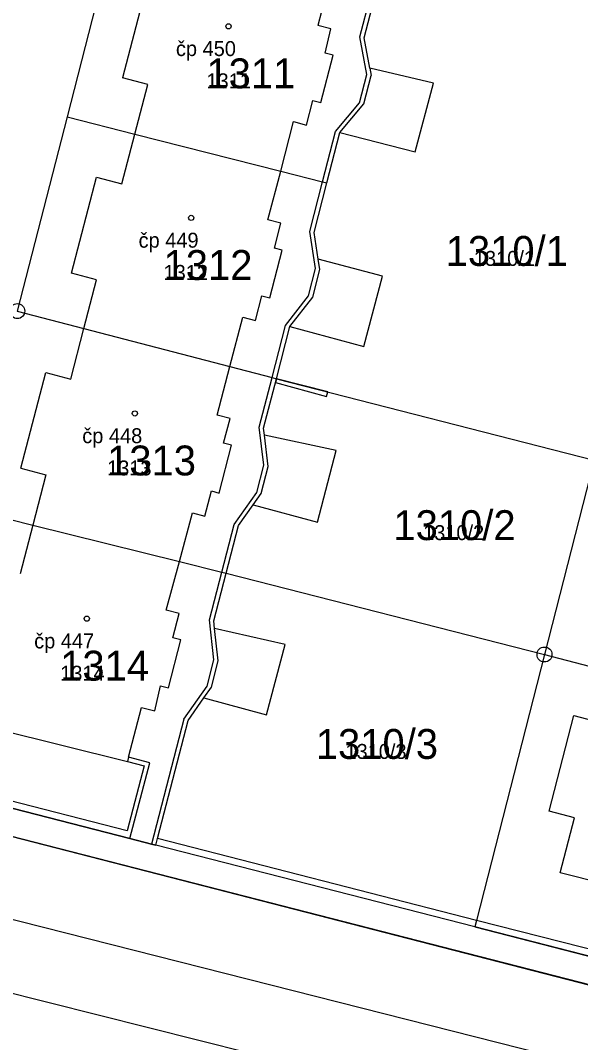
# Model space of a CAD drawing. Extents: x -763628 to -761565, y -976033 to -973833.
# Drawn here: x -762301 to -762263.5, y -975446.4 to -975378 of the extents above; entities that cross this region are included whole.
import ezdxf

# ---------------------------------------------------------------- set-up
doc = ezdxf.new("R2010")
doc.units = 0
for name, color, linetype in [('KN_cisla parcel 1000', 7, 'Continuous'), ('KN_cisla parcel 500', 7, 'Continuous'), ('KN_cisla popisna 500', 7, 'Continuous'), ('KN_hranice parcel', 7, 'Continuous'), ('KN_vecna bremena', 7, 'Continuous'), ('KN_vnitrni kresba parcel', 7, 'Continuous'), ('KN_znacky bodu BP', 7, 'Continuous'), ('KN_znacky budov', 7, 'Continuous')]:
    doc.layers.add(name, color=color, linetype=linetype)

msp = doc.modelspace()

# ---------------------------------------------------------------- linework, layer by layer
at = {"layer": 'KN_hranice parcel'}
for p, q in [((-762297.85, -975384.42), (-762301.18, -975397.42)), ((-762283.84, -975401.95), (-762262.57, -975407.4)), ((-762262.57, -975407.4), (-762265.89, -975420.41)), ((-762287.2, -975414.96), (-762265.89, -975420.41)), ((-762270.55, -975438.65), (-762291.9, -975433.17)), ((-762270.99, -975450.78), (-762307.78, -975441.53))]:
    msp.add_line(p, q, dxfattribs=at)
for points in [[(-762293.18, -975366.16), (-762293.29, -975366.59), (-762297.85, -975384.42)], [(-762280.46, -975388.83), (-762279.59, -975385.46), (-762274.55, -975386.76), (-762273.33, -975382.15), (-762277.59, -975381.16), (-762277.95, -975379.13), (-762275.87, -975371.07), (-762275.76, -975370.63)], [(-762297.85, -975384.42), (-762293.32, -975385.57), (-762283.55, -975388.05), (-762280.75, -975388.76), (-762280.46, -975388.83)], [(-762283.84, -975401.95), (-762282.94, -975398.45), (-762277.99, -975399.79), (-762276.74, -975395.08), (-762281.04, -975393.95), (-762281.31, -975392.15), (-762280.46, -975388.83)], [(-762301.18, -975397.42), (-762296.72, -975398.58), (-762286.96, -975401.13), (-762284.13, -975401.87), (-762283.84, -975401.95)], [(-762287.2, -975414.96), (-762286.38, -975411.78), (-762285.39, -975410.39), (-762281.09, -975411.55), (-762279.83, -975406.76), (-762284.63, -975405.72), (-762284.69, -975405.25), (-762283.84, -975401.95)], [(-762304.56, -975410.64), (-762300.14, -975411.74), (-762290.33, -975414.18), (-762287.49, -975414.89), (-762287.2, -975414.96)], [(-762291.9, -975433.17), (-762291.79, -975432.74), (-762289.74, -975424.82), (-762288.69, -975423.31), (-762284.5, -975424.45), (-762283.26, -975419.74), (-762287.97, -975418.67), (-762288.02, -975418.16), (-762287.2, -975414.96)], [(-762265.89, -975420.41), (-762270.44, -975438.21), (-762270.55, -975438.65)], [(-762265.89, -975420.41), (-762261.36, -975421.59), (-762251.64, -975424.13), (-762248.72, -975424.89), (-762248.43, -975424.97)], [(-762309.19, -975428.74), (-762293.64, -975432.73), (-762292.19, -975433.1), (-762291.9, -975433.17)], [(-762270.55, -975438.65), (-762254.86, -975442.68), (-762253.36, -975443.06), (-762253.06, -975443.11)]]:
    msp.add_lwpolyline(points, dxfattribs=at)
at = {"layer": 'KN_vecna bremena'}
msp.add_lwpolyline([(-762280.4, -975402.83), (-762283.84, -975401.95), (-762283.9, -975402.19), (-762280.48, -975403.14)], close=True, dxfattribs=at)
msp.add_lwpolyline([(-762318.38, -975428.27), (-762259.04, -975443.52), (-762257.78, -975441.93), (-762270.55, -975438.65), (-762291.9, -975433.17), (-762292.19, -975433.1), (-762293.64, -975432.73), (-762309.19, -975428.74)], dxfattribs=at)
at = {"layer": 'KN_vnitrni kresba parcel'}
for p, q in [((-762278.24, -975379.06), (-762276.05, -975370.56)), ((-762280.18, -975374.94), (-762281.06, -975378.3)), ((-762292.48, -975375.41), (-762294.14, -975381.81)), ((-762280.2, -975378.53), (-762281.06, -975378.3)), ((-762280.57, -975380.14), (-762280.2, -975378.53)), ((-762277.79, -975381.58), (-762278.24, -975379.06)), ((-762280.04, -975380.28), (-762280.57, -975380.14)), ((-762280.87, -975383.46), (-762280.04, -975380.28)), ((-762277.59, -975381.16), (-762277.5, -975381.65)), ((-762292.45, -975382.25), (-762294.14, -975381.81)), ((-762278.28, -975383.48), (-762277.79, -975381.58)), ((-762277.99, -975383.55), (-762277.5, -975381.65)), ((-762293.32, -975385.57), (-762292.45, -975382.25)), ((-762281.82, -975384.96), (-762281.4, -975383.32)), ((-762281.4, -975383.32), (-762280.87, -975383.46)), ((-762279.88, -975385.39), (-762278.28, -975383.48)), ((-762279.59, -975385.46), (-762277.99, -975383.55)), ((-762283.55, -975388.05), (-762282.7, -975384.73)), ((-762282.7, -975384.73), (-762281.82, -975384.96)), ((-762294.19, -975388.9), (-762293.32, -975385.57)), ((-762280.75, -975388.76), (-762279.88, -975385.39)), ((-762284.4, -975391.3), (-762283.55, -975388.05)), ((-762297.55, -975394.88), (-762295.88, -975388.46)), ((-762295.88, -975388.46), (-762294.19, -975388.9)), ((-762281.6, -975392.08), (-762280.75, -975388.76)), ((-762283.53, -975391.52), (-762284.4, -975391.3)), ((-762283.97, -975393.2), (-762283.53, -975391.52)), ((-762281.22, -975394.57), (-762281.6, -975392.08)), ((-762284.27, -975396.54), (-762283.44, -975393.33)), ((-762283.44, -975393.33), (-762283.97, -975393.2)), ((-762280.93, -975394.64), (-762281.04, -975393.95)), ((-762295.87, -975395.32), (-762297.55, -975394.88)), ((-762281.69, -975396.4), (-762281.22, -975394.57)), ((-762281.4, -975396.48), (-762280.93, -975394.64)), ((-762296.72, -975398.58), (-762295.87, -975395.32)), ((-762285.23, -975398.04), (-762284.81, -975396.4)), ((-762284.81, -975396.4), (-762284.27, -975396.54)), ((-762283.23, -975398.38), (-762281.69, -975396.4)), ((-762282.94, -975398.45), (-762281.4, -975396.48)), ((-762286.96, -975401.13), (-762286.09, -975397.82)), ((-762286.09, -975397.82), (-762285.23, -975398.04)), ((-762297.6, -975401.97), (-762296.72, -975398.58)), ((-762284.13, -975401.87), (-762283.23, -975398.38)), ((-762287.8, -975404.39), (-762286.96, -975401.13)), ((-762300.95, -975407.94), (-762299.28, -975401.53)), ((-762299.28, -975401.53), (-762297.6, -975401.97)), ((-762284.98, -975405.18), (-762284.13, -975401.87)), ((-762286.94, -975404.61), (-762287.8, -975404.39)), ((-762287.37, -975406.26), (-762286.94, -975404.61)), ((-762284.67, -975407.74), (-762284.98, -975405.18)), ((-762284.38, -975407.82), (-762284.63, -975405.72)), ((-762287.67, -975409.6), (-762286.84, -975406.4)), ((-762286.84, -975406.4), (-762287.37, -975406.26)), ((-762300.95, -975407.94), (-762299.27, -975408.38)), ((-762285.14, -975409.56), (-762284.67, -975407.74)), ((-762284.85, -975409.63), (-762284.38, -975407.82)), ((-762299.27, -975408.38), (-762300.14, -975411.74)), ((-762288.62, -975411.15), (-762288.18, -975409.46)), ((-762288.18, -975409.46), (-762287.67, -975409.6)), ((-762286.67, -975411.71), (-762285.14, -975409.56)), ((-762285.39, -975410.39), (-762284.85, -975409.63)), ((-762290.33, -975414.18), (-762289.46, -975410.93)), ((-762289.46, -975410.93), (-762288.62, -975411.15)), ((-762300.14, -975411.74), (-762300.99, -975415.01)), ((-762287.49, -975414.89), (-762286.67, -975411.71)), ((-762291.21, -975417.44), (-762290.33, -975414.18)), ((-762288.31, -975418.08), (-762287.49, -975414.89)), ((-762290.34, -975417.67), (-762291.21, -975417.44)), ((-762290.76, -975419.29), (-762290.34, -975417.67)), ((-762288.03, -975420.76), (-762288.31, -975418.08)), ((-762287.74, -975420.84), (-762287.97, -975418.67)), ((-762291.07, -975422.65), (-762290.23, -975419.43)), ((-762290.23, -975419.43), (-762290.76, -975419.29)), ((-762288.48, -975422.52), (-762288.03, -975420.76)), ((-762288.19, -975422.59), (-762287.74, -975420.84)), ((-762291.98, -975424.18), (-762291.6, -975422.51)), ((-762291.6, -975422.51), (-762291.07, -975422.65)), ((-762290.03, -975424.74), (-762288.48, -975422.52)), ((-762288.69, -975423.31), (-762288.19, -975422.59)), ((-762293.74, -975427.29), (-762292.87, -975423.95)), ((-762292.87, -975423.95), (-762291.98, -975424.18)), ((-762265.58, -975430.9), (-762263.92, -975424.5)), ((-762263.92, -975424.5), (-762262.23, -975424.94)), ((-762303.62, -975425.13), (-762293.81, -975427.58)), ((-762290.03, -975424.74), (-762292.19, -975433.1)), ((-762293.74, -975427.29), (-762293.81, -975427.58)), ((-762292.31, -975427.66), (-762293.74, -975427.29)), ((-762292.68, -975427.87), (-762293.82, -975432.22)), ((-762293.81, -975427.58), (-762292.68, -975427.87)), ((-762293.64, -975432.73), (-762292.31, -975427.66)), ((-762211.66, -975455.7), (-762318.38, -975428.27)), ((-762293.82, -975432.22), (-762309.08, -975428.3)), ((-762263.88, -975431.34), (-762265.58, -975430.9)), ((-762264.83, -975435.03), (-762263.88, -975431.34)), ((-762270.44, -975438.21), (-762291.79, -975432.74)), ((-762210.96, -975461.11), (-762317.93, -975433.99)), ((-762255.04, -975437.54), (-762264.83, -975435.03)), ((-762255.04, -975442.16), (-762270.44, -975438.21))]:
    msp.add_line(p, q, dxfattribs=at)
at = {"layer": 'KN_znacky bodu BP'}
for centre, radius in [((-762301.18, -975397.42), 0.5), ((-762265.89, -975420.41), 0.5), ((-762265.89, -975420.41), 0.0303)]:
    msp.add_circle(centre, radius, dxfattribs=at)
at = {"layer": 'KN_znacky budov'}
for centre in [(-762287.037, -975378.349), (-762289.537, -975391.179), (-762293.307, -975404.269), (-762296.527, -975418.009)]:
    msp.add_circle(centre, 0.175, dxfattribs=at)

# ---------------------------------------------------------------- texts
at = {"layer": 'KN_cisla parcel 1000'}
for s, p in [('1311', (-762288.52, -975382.5)), ('1310/1', (-762272.502, -975394.39)), ('1312', (-762291.39, -975395.33)), ('1313', (-762295.17, -975408.42)), ('1310/2', (-762276, -975412.75)), ('1314', (-762298.31, -975422.16)), ('1310/3', (-762281.196, -975427.4))]:
    msp.add_text(s, height=2, dxfattribs=at).set_placement(p)
at = {"layer": 'KN_cisla parcel 500'}
for s, p in [('1311', (-762288.52, -975382.5)), ('1310/1', (-762270.618, -975394.39)), ('1312', (-762291.39, -975395.33)), ('1313', (-762295.17, -975408.42)), ('1310/2', (-762274.016, -975412.75)), ('1314', (-762298.31, -975422.16)), ('1310/3', (-762279.213, -975427.4))]:
    msp.add_text(s, height=1, dxfattribs=at).set_placement(p)
at = {"layer": 'KN_cisla popisna 500'}
for s, p in [('čp 450', (-762290.561, -975380.341)), ('čp 449', (-762293.061, -975393.171)), ('čp 448', (-762296.831, -975406.261)), ('čp 447', (-762300.051, -975420.001))]:
    msp.add_text(s, height=1, dxfattribs=at).set_placement(p)

doc.saveas('drawing.dxf')
